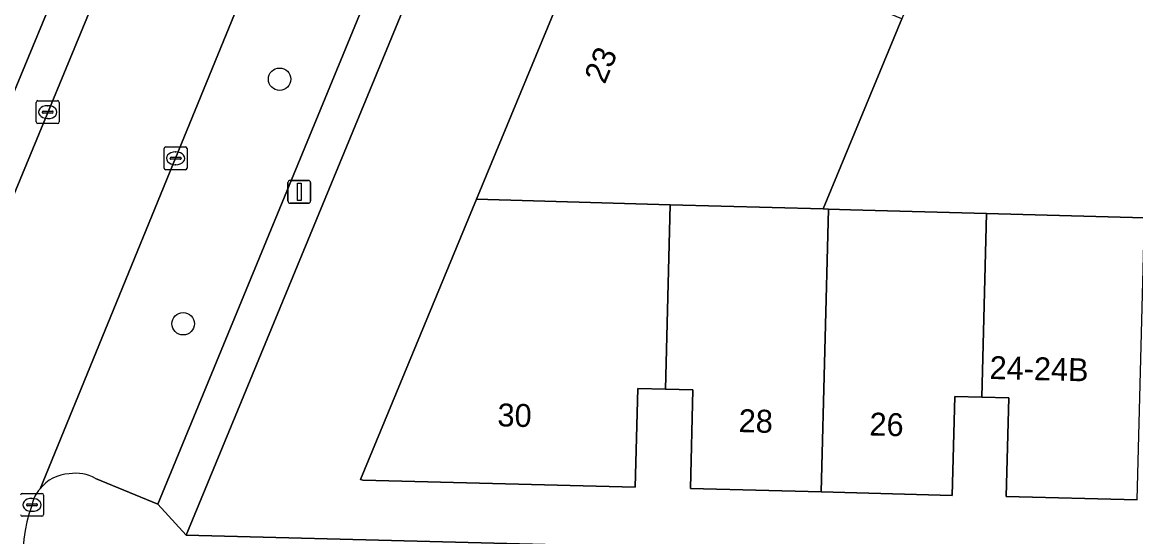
# Model space of a CAD drawing. Extents: x 160023 to 161302, y 384750 to 385707.
# Drawn here: x 160504.96 to 160553.5, y 384915.19 to 384937.63 of the extents above; entities that cross this region are included whole.
import ezdxf

# ---------------------------------------------------------------- set-up
doc = ezdxf.new("R2010")
doc.units = 0
for name, color, linetype in [('IMGEO_Boom', 7, 'Continuous'), ('IMGEO_Erf', 7, 'Continuous'), ('IMGEO_Kolk', 7, 'Continuous'), ('IMGEO_Lichtmast', 7, 'Continuous'), ('IMGEO_Pand', 7, 'Continuous'), ('IMGEO_Pand_nummerreeks', 7, 'Continuous'), ('IMGEO_Parkeervlak_open', 7, 'Continuous'), ('IMGEO_Rijbaan_lokaal_open', 7, 'Continuous'), ('IMGEO_Voetpad_open', 7, 'Continuous')]:
    doc.layers.add(name, color=color, linetype=linetype)

msp = doc.modelspace()

# ---------------------------------------------------------------- linework, layer by layer
at = {"layer": 'IMGEO_Boom'}
for centre in [(160516.18, 384935.145), (160511.974, 384924.48)]:
    msp.add_circle(centre, 0.489, dxfattribs=at)
at = {"layer": 'IMGEO_Erf'}
for points in [[(160560.795, 385034.884), (160559.171, 385029.51), (160557.56, 385025.42), (160561.06, 385023.947), (160558.17, 385016.931), (160554.593, 385018.402), (160547.007, 385000), (160533.821, 384967.876), (160522.539, 384940.554), (160512.105, 384915.262), (160554.587, 384914.151), (160581.47, 384913.473), (160594.508, 384913.145), (160640.573, 384911.984), (160646.505, 384911.834), (160646.546, 384915.051), (160646.87, 384926.579), (160647.41, 384947.939), (160647.874, 384965.311), (160647.911, 384966.699), (160647.992, 384969.715)], [(160553.565, 384916.792), (160547.854, 384916.937), (160547.963, 384921.245), (160546.785, 384921.272), (160545.608, 384921.299), (160545.494, 384916.991), (160539.788, 384917.141), (160534.083, 384917.29), (160534.196, 384921.599), (160532.993, 384921.63), (160531.791, 384921.661), (160531.682, 384917.353), (160519.811, 384917.652), (160519.698, 384917.685), (160524.758, 384929.908), (160529.789, 384942.062)]]:
    msp.add_lwpolyline(points, dxfattribs=at)
at = {"layer": 'IMGEO_Kolk'}
for p, q in [((160505.57, 384933.283), (160505.57, 384934.135)), ((160505.645, 384934.209), (160506.497, 384934.209)), ((160506.058, 384933.989), (160506.083, 384933.989)), ((160506.571, 384934.135), (160506.571, 384933.283)), ((160505.829, 384933.703), (160505.829, 384933.715)), ((160506.267, 384933.666), (160505.869, 384933.666)), ((160505.872, 384933.752), (160506.27, 384933.752)), ((160506.081, 384933.429), (160506.056, 384933.429)), ((160506.313, 384933.715), (160506.313, 384933.703)), ((160506.497, 384933.209), (160505.645, 384933.209)), ((160511.145, 384931.269), (160511.145, 384932.121)), ((160511.22, 384932.195), (160512.072, 384932.195)), ((160511.633, 384931.975), (160511.658, 384931.975)), ((160512.146, 384932.121), (160512.146, 384931.269)), ((160511.404, 384931.689), (160511.404, 384931.701)), ((160511.842, 384931.652), (160511.444, 384931.652)), ((160511.447, 384931.738), (160511.845, 384931.738)), ((160511.656, 384931.415), (160511.631, 384931.415)), ((160511.888, 384931.701), (160511.888, 384931.689)), ((160512.072, 384931.195), (160511.22, 384931.195)), ((160504.962, 384917.079), (160505.814, 384917.079)), ((160505.375, 384916.859), (160505.4, 384916.859)), ((160505.888, 384917.005), (160505.888, 384916.153)), ((160505.146, 384916.573), (160505.146, 384916.585)), ((160505.584, 384916.536), (160505.186, 384916.536)), ((160505.189, 384916.622), (160505.587, 384916.622)), ((160505.63, 384916.585), (160505.63, 384916.573)), ((160505.814, 384916.079), (160504.962, 384916.079)), ((160505.398, 384916.299), (160505.373, 384916.299))]:
    msp.add_line(p, q, dxfattribs=at)
for points in [[(160505.57, 384933.283), (160505.57, 384934.135)], [(160505.645, 384934.209), (160506.497, 384934.209)], [(160506.571, 384934.135), (160506.571, 384933.283)], [(160506.497, 384933.209), (160505.645, 384933.209)], [(160511.145, 384931.269), (160511.145, 384932.121)], [(160511.22, 384932.195), (160512.072, 384932.195)], [(160512.146, 384932.121), (160512.146, 384931.269)], [(160512.072, 384931.195), (160511.22, 384931.195)], [(160504.962, 384917.079), (160505.814, 384917.079)], [(160505.888, 384917.005), (160505.888, 384916.153)], [(160505.814, 384916.079), (160504.962, 384916.079)]]:
    msp.add_lwpolyline(points, dxfattribs=at)
for centre, radius, start, end in [((160505.647, 384934.133), 0.0765, 91.552, 178.448), ((160505.647, 384934.133), 0.0765, 91.552, 178.448), ((160506.495, 384934.133), 0.0765, 1.552, 88.448), ((160506.495, 384934.133), 0.0765, 1.552, 88.448), ((160505.869, 384933.712), 0.0403, 85.8775, 175.7526), ((160505.866, 384933.702), 0.0366, 178.938, 274.7102), ((160506.27, 384933.709), 0.043, 264.8664, 352.4533), ((160506.274, 384933.714), 0.0386, 1.7309, 96.639), ((160505.647, 384933.285), 0.0765, 181.552, 268.448), ((160505.647, 384933.285), 0.0765, 181.552, 268.448), ((160506.495, 384933.285), 0.0765, 271.552, 358.448), ((160506.495, 384933.285), 0.0765, 271.552, 358.448), ((160511.222, 384932.119), 0.0765, 91.552, 178.448), ((160511.222, 384932.119), 0.0765, 91.552, 178.448), ((160512.07, 384932.119), 0.0765, 1.552, 88.448), ((160512.07, 384932.119), 0.0765, 1.552, 88.448), ((160511.444, 384931.698), 0.0403, 85.8775, 175.7526), ((160511.441, 384931.688), 0.0366, 178.938, 274.7102), ((160511.845, 384931.695), 0.043, 264.8664, 352.4533), ((160511.849, 384931.7), 0.0386, 1.7309, 96.639), ((160511.222, 384931.271), 0.0765, 181.552, 268.448), ((160511.222, 384931.271), 0.0765, 181.552, 268.448), ((160512.07, 384931.271), 0.0765, 271.552, 358.448), ((160512.07, 384931.271), 0.0765, 271.552, 358.448), ((160504.964, 384917.003), 0.0765, 91.552, 178.448), ((160504.964, 384917.003), 0.0765, 91.552, 178.448), ((160505.812, 384917.003), 0.0765, 1.552, 88.448), ((160505.812, 384917.003), 0.0765, 1.552, 88.448), ((160505.186, 384916.582), 0.0403, 85.8775, 175.7526), ((160505.183, 384916.572), 0.0366, 178.938, 274.7102), ((160505.587, 384916.579), 0.043, 264.8664, 352.4533), ((160505.591, 384916.584), 0.0386, 1.7309, 96.639), ((160504.964, 384916.155), 0.0765, 181.552, 268.448), ((160504.964, 384916.155), 0.0765, 181.552, 268.448), ((160505.812, 384916.155), 0.0765, 271.552, 358.448), ((160505.812, 384916.155), 0.0765, 271.552, 358.448)]:
    msp.add_arc(centre, radius, start, end, dxfattribs=at)
for centre, major_axis, ratio, start_param, end_param in [((160506.057, 384933.709), (-0.387, 0.002), 0.722429, 4.712389, 7.853982), ((160506.082, 384933.709), (-0.39, 0.002), 0.717154, 1.570796, 4.712389), ((160511.632, 384931.695), (-0.387, 0.002), 0.722429, 4.712389, 7.853982), ((160511.657, 384931.695), (-0.39, 0.002), 0.717154, 1.570796, 4.712389), ((160505.374, 384916.579), (-0.387, 0.002), 0.722429, 4.712389, 7.853982), ((160505.399, 384916.579), (-0.39, 0.002), 0.717154, 1.570796, 4.712389)]:
    msp.add_ellipse(centre, major_axis=major_axis, ratio=ratio, start_param=start_param, end_param=end_param, dxfattribs=at)
at = {"layer": 'IMGEO_Lichtmast'}
for p, q in [((160516.542, 384929.833), (160516.542, 384930.633)), ((160516.542, 384930.633), (160516.542, 384929.833)), ((160516.642, 384930.733), (160517.432, 384930.733)), ((160517.432, 384930.733), (160516.642, 384930.733)), ((160517.532, 384930.633), (160517.532, 384929.833)), ((160517.532, 384929.833), (160517.532, 384930.633)), ((160517.432, 384929.733), (160516.642, 384929.733)), ((160516.642, 384929.733), (160517.432, 384929.733))]:
    msp.add_line(p, q, dxfattribs=at)
msp.add_lwpolyline([(160516.962, 384930.608), (160517.112, 384930.608), (160517.112, 384929.858), (160516.962, 384929.858), (160516.962, 384930.608)], dxfattribs=at)
for centre, start, end in [((160516.642, 384930.633), 90, 180), ((160516.642, 384930.633), 90, 180), ((160517.432, 384930.633), 0, 90), ((160517.432, 384930.633), 360, 90), ((160516.642, 384929.833), 180, 270), ((160516.642, 384929.833), 180, 270), ((160517.432, 384929.833), 270, 0), ((160517.432, 384929.833), 270, 0)]:
    msp.add_arc(centre, 0.1, start, end, dxfattribs=at)
at = {"layer": 'IMGEO_Pand'}
for points in [[(160561.833, 384939.834), (160547.76, 384945.646), (160546.733, 384946.07), (160545.962, 384944.206), (160543.308, 384937.786), (160539.876, 384929.485), (160540.105, 384929.479), (160541.063, 384929.452), (160546.991, 384929.287), (160553.88, 384929.095), (160557.344, 384928.998), (160558.561, 384931.936), (160554.603, 384933.574), (160556.153, 384937.312), (160560.107, 384935.672)], [(160543.308, 384937.786), (160534.875, 384941.273), (160534.41, 384940.152), (160529.789, 384942.062), (160524.758, 384929.908), (160533.2, 384929.672), (160539.876, 384929.485)], [(160533.2, 384929.672), (160524.758, 384929.908), (160519.698, 384917.685), (160519.811, 384917.652), (160531.682, 384917.353), (160531.791, 384921.661), (160532.993, 384921.63)], [(160540.105, 384929.479), (160539.876, 384929.485), (160533.2, 384929.672), (160532.993, 384921.63), (160534.196, 384921.599), (160534.083, 384917.29), (160539.788, 384917.141)], [(160546.991, 384929.287), (160541.063, 384929.452), (160540.105, 384929.479), (160539.788, 384917.141), (160545.494, 384916.991), (160545.608, 384921.299), (160546.785, 384921.272)], [(160553.88, 384929.095), (160546.991, 384929.287), (160546.785, 384921.272), (160547.963, 384921.245), (160547.854, 384916.937), (160553.565, 384916.792)]]:
    msp.add_lwpolyline(points, close=True, dxfattribs=at)
at = {"layer": 'IMGEO_Parkeervlak_open'}
for points in [[(160548.831, 385022.057), (160544.542, 385011.602), (160539.757, 385000), (160535.452, 384989.562), (160528.218, 384971.853), (160520.181, 384952.352), (160516.55, 384943.713), (160511.645, 384931.696), (160505.736, 384917.273)], [(160519.595, 384970.867), (160514.201, 384957.786), (160511.57, 384951.408), (160510.623, 384949.157), (160500.633, 384925.006), (160501.282, 384924.755), (160500.656, 384923.191), (160499.989, 384923.451), (160499.391, 384922.005), (160499.596, 384921.203), (160499.911, 384920.29), (160499.98, 384920.029), (160500, 384919.906), (160500.025, 384919.7), (160500.054, 384919.314), (160500.041, 384919.125), (160512.868, 384950.139)], [(160508.155, 384917.726), (160510.866, 384916.613), (160521.028, 384941.285), (160517.341, 384942.844)]]:
    msp.add_lwpolyline(points, dxfattribs=at)
for centre, radius, start, end in [((160507.05, 384916.287), 1.642, 91.5912, 143.1184), ((160507.304, 384916.264), 1.691, 59.7861, 100.2093)]:
    msp.add_arc(centre, radius, start, end, dxfattribs=at)
at = {"layer": 'IMGEO_Rijbaan_lokaal_open'}
for points in [[(160551.797, 385051.655), (160551.101, 385048.214), (160549.872, 385042.903), (160548.874, 385038.986), (160548.476, 385037.579), (160547.562, 385034.63), (160545.538, 385029.573), (160539.962, 385015.952), (160533.412, 385000), (160530.116, 384991.974), (160529.988, 384991.672), (160528.789, 384988.774), (160524.165, 384977.478), (160522.576, 384973.572), (160522.152, 384972.609), (160514.759, 384954.687), (160512.868, 384950.139), (160500.041, 384919.125), (160500, 384919.026), (160499.731, 384918.376), (160498.942, 384916.445), (160498.382, 384915.113)], [(160505.736, 384917.273), (160511.645, 384931.696), (160516.55, 384943.713), (160520.181, 384952.352), (160528.218, 384971.853), (160535.452, 384989.562)]]:
    msp.add_lwpolyline(points, dxfattribs=at)
for centre, radius, start, end in [((160506.752, 384916.327), 1.388, 137.052, 169.554), ((160510.764, 384914.506), 5.762, 158.9145, 219.9328)]:
    msp.add_arc(centre, radius, start, end, dxfattribs=at)
at = {"layer": 'IMGEO_Voetpad_open'}
for points in [[(160517.341, 384942.844), (160521.028, 384941.285), (160510.866, 384916.613), (160512.105, 384915.262), (160522.539, 384940.554), (160533.821, 384967.876), (160547.007, 385000), (160554.593, 385018.402), (160558.17, 385016.931), (160561.06, 385023.947), (160557.56, 385025.42)], [(160714.697, 384906.942), (160672.719, 384908.083), (160663.084, 384908.293), (160656.966, 384908.384), (160650.897, 384908.574), (160647.918, 384908.668), (160646.946, 384908.708), (160647.109, 384911.819), (160646.505, 384911.834), (160640.573, 384911.984), (160594.508, 384913.145), (160581.47, 384913.473), (160554.587, 384914.151), (160512.105, 384915.262), (160510.866, 384916.613), (160508.155, 384917.726)]]:
    msp.add_lwpolyline(points, dxfattribs=at)
msp.add_lwpolyline([(160510.623, 384949.157), (160511.57, 384951.408), (160509.487, 384952.268), (160505.507, 384942.679), (160500, 384929.409), (160494.024, 384915.009), (160498.942, 384916.445), (160499.731, 384918.376), (160500, 384919.026), (160500.041, 384919.125), (160500.054, 384919.314), (160500.025, 384919.7), (160500, 384919.906), (160499.98, 384920.029), (160499.911, 384920.29), (160499.596, 384921.203), (160499.391, 384922.005), (160499.989, 384923.451), (160499.108, 384923.795), (160499.718, 384925.36), (160500.633, 384925.006)], close=True, dxfattribs=at)
for centre, radius, start, end in [((160507.05, 384916.287), 1.642, 91.5912, 143.1184), ((160507.304, 384916.264), 1.691, 59.7861, 100.2093), ((160506.752, 384916.327), 1.388, 137.052, 169.554), ((160510.764, 384914.506), 5.762, 158.9145, 219.9328)]:
    msp.add_arc(centre, radius, start, end, dxfattribs=at)

# ---------------------------------------------------------------- texts
at = {"layer": 'IMGEO_Pand_nummerreeks'}
for s, rotation, p in [('23', 67.5116, (160530.35, 384934.895)), ('24-24B', 358.5406, (160547.116, 384922.071)), ('30', 358.5572, (160525.667, 384920.006)), ('28', 358.4989, (160536.179, 384919.755)), ('26', 358.499, (160541.881, 384919.607))]:
    msp.add_text(s, height=1, rotation=rotation, dxfattribs=at).set_placement(p)

doc.saveas('drawing.dxf')
